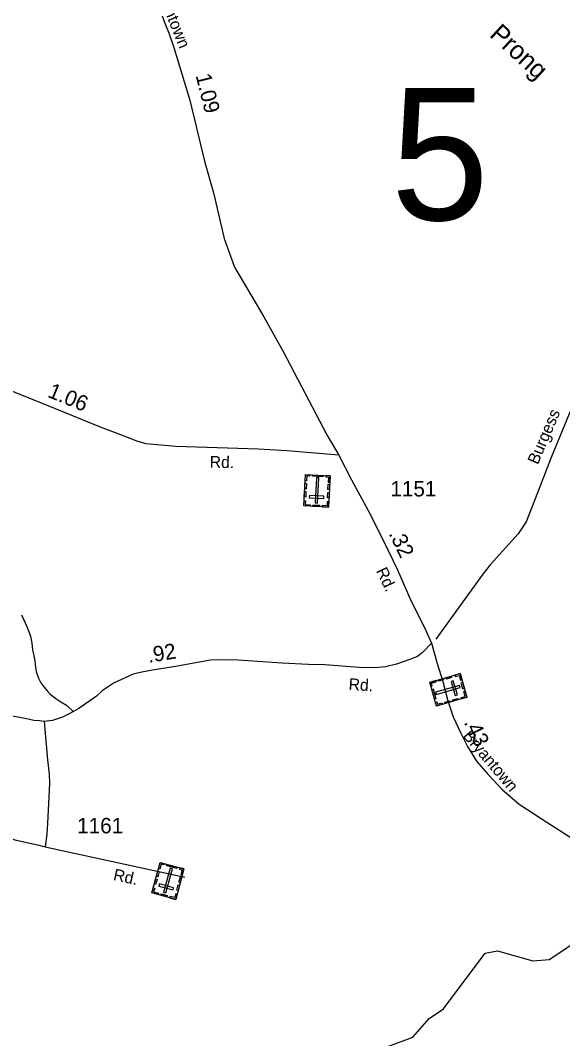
# Model space of a CAD drawing. Extents: x 2220236 to 2384410, y 720751 to 894131.
# Drawn here: x 2233278 to 2237659, y 768158 to 776386 of the extents above; entities that cross this region are included whole.
import ezdxf

# ---------------------------------------------------------------- set-up
doc = ezdxf.new("R2010")
doc.units = 0
doc.layers.add('Default', color=7, linetype='Continuous')

msp = doc.modelspace()

# ---------------------------------------------------------------- linework, layer by layer
at = {"layer": 'Default'}
for points in [[(2234423, 776423.9), (2234444.9, 776362.8), (2234479.6, 776277.1), (2234516.6, 776167.7), (2234646.7, 775740.6), (2234764.4, 775250), (2234838.5, 774992.6), (2234924.2, 774624.7), (2235008.7, 774391.4), (2235243.7, 773989.5), (2235402, 773710.9), (2235753.4, 773038.1), (2235849.5, 772873.6)], [(2238526.1, 774363.3), (2238321.3, 774306.3), (2238251.9, 774275.1), (2238213.8, 774257.8), (2238180.9, 774231.8), (2238154.9, 774200.5), (2238129.3, 774150.9), (2238030.1, 773926.5), (2237960.8, 773765.2), (2237874.1, 773591.8), (2237763.2, 773331.6), (2237567.3, 772854.7), (2237456.4, 772568.5), (2237365, 772332.9), (2237300.8, 772237.8), (2237073.4, 771985.8), (2237015.3, 771910.8), (2236633.8, 771386.9)], [(2235849.5, 772873.6), (2235431.8, 772906.6), (2235201.3, 772920.5), (2234534.6, 772942.2), (2234294.8, 772963.8), (2234227.2, 772984.6), (2234102.5, 773031.5), (2233925.7, 773099.1), (2233561.7, 773248.3), (2233020.9, 773465)], [(2235849.5, 772873.6), (2235952.3, 772673.9), (2236088.1, 772424.9), (2236208, 772186.1), (2236324, 771945.2), (2236431.9, 771698.1), (2236542.8, 771481), (2236600, 771354.4)], [(2233288.4, 771582.5), (2233331, 771487.1), (2233359.6, 771409.3), (2233372, 771353.5), (2233376.5, 771297.4), (2233384.8, 771265.4), (2233395.3, 771209.6), (2233399.6, 771157.8), (2233405.9, 771123.8), (2233424.4, 771071.9), (2233442.6, 771034.1), (2233466.9, 771000.4), (2233497.2, 770964.6), (2233519.3, 770942.7), (2233565.8, 770905.2), (2233603.8, 770879.4), (2233652, 770851.8), (2233707.3, 770799.4)], [(2236600, 771354.4), (2236527.2, 771278.1), (2236485.6, 771246.8), (2236416.3, 771219.1), (2236317.5, 771182.7), (2236226.7, 771161.2), (2236141.9, 771153.5), (2236014.1, 771157.4), (2235738.6, 771179.2), (2235606.9, 771181.8), (2235392.3, 771193.3), (2235234.3, 771203.6), (2235036.6, 771217.1), (2234898.6, 771217.9), (2234814.8, 771215.6), (2234532.2, 771166.4), (2234346.6, 771135.5), (2234259.2, 771118.8), (2234188.5, 771103.4), (2234035.1, 771033.7), (2233938.9, 770969.5), (2233893.7, 770924.8), (2233749.8, 770825.9), (2233672.6, 770782.1), (2233617.5, 770755.3), (2233537.4, 770730), (2233471.6, 770721.3), (2233431.7, 770724.8), (2233387.2, 770729.7), (2233315.6, 770743.9), (2233211.6, 770763)], [(2236600, 771354.4), (2236645.1, 771189.6), (2236690.2, 771043.9), (2236731.8, 770887.8), (2236773.3, 770759.5), (2236835.7, 770626), (2236889.3, 770518.4), (2236964.3, 770401), (2237057.2, 770291.8), (2237170.3, 770171.6), (2237307.2, 770051.9), (2237492.6, 769930.5), (2237674.6, 769816), (2237919.3, 769658.6)], [(2233471.6, 770721.3), (2233497.6, 770410.9), (2233509.7, 770294.7), (2233513.2, 770220.1), (2233497.9, 769899.1), (2233492.7, 769811), (2233477.5, 769706.9)], [(2231978.2, 770620.4), (2232099.5, 770513.5), (2232340.5, 770295.3), (2232534.5, 770145), (2232610.6, 770105.7), (2232922.1, 769904.5), (2233085.1, 769821.2), (2233234.1, 769765.7), (2233417.3, 769724.6), (2233477.5, 769706.9), (2234607, 769462.2)], [(2236247.9, 768095.1), (2236448.1, 768169.8), (2236579.9, 768321.2), (2236696, 768397.5), (2237033.1, 768849.8), (2237133, 768867.4), (2237417, 768786.2), (2237550, 768796.5), (2237724.1, 768914.3)]]:
    msp.add_lwpolyline(points, dxfattribs=at)
for points in [[(2235767, 772452.5), (2235568.2, 772462.3), (2235580.7, 772716.6), (2235779.6, 772706.8)], [(2235613.8, 772715), (2235613.3, 772703.5), (2235591.3, 772704.6), (2235589.3, 772664.2), (2235578.2, 772664.7), (2235580.7, 772716.6)], [(2235721.6, 772698.1), (2235636.9, 772702.3), (2235637.4, 772713.7), (2235722.2, 772709.5)], [(2235659.6, 772487.1), (2235678.2, 772486.2), (2235688.2, 772688.7), (2235669.6, 772689.6)], [(2235746.5, 772708.4), (2235746, 772696.9), (2235768, 772695.8), (2235766, 772655.4), (2235777.1, 772654.9), (2235779.6, 772706.7)], [(2235588.5, 772643.8), (2235586.4, 772600.6), (2235575, 772601.1), (2235577.2, 772644.4)], [(2235776.2, 772636.9), (2235774, 772593.7), (2235762.7, 772594.2), (2235764.8, 772637.5)], [(2235570.3, 772505.6), (2235581.6, 772505), (2235580, 772472.9), (2235620.5, 772470.9), (2235620, 772459.8), (2235568.1, 772462.3)], [(2235585.3, 772578), (2235583.1, 772534.7), (2235571.8, 772535.3), (2235573.9, 772578.6)], [(2235729.6, 772522.4), (2235730.6, 772541.1), (2235612.9, 772546.9), (2235612, 772528.2)], [(2235772.8, 772569.8), (2235770.7, 772526.5), (2235759.3, 772527.1), (2235761.5, 772570.3)], [(2235693.1, 772456.1), (2235641.3, 772458.7), (2235641.9, 772470.1), (2235693.6, 772467.5)], [(2235769.2, 772495.7), (2235757.8, 772496.3), (2235756.3, 772464.1), (2235715.7, 772466.1), (2235715.2, 772455), (2235767, 772452.5)], [(2236829.9, 771107.3), (2236884.8, 770916), (2236640.1, 770845.7), (2236585.1, 771037)], [(2236788.2, 771095.4), (2236791.4, 771084.5), (2236822.3, 771093.3), (2236833.5, 771054.4), (2236844.2, 771057.4), (2236829.9, 771107.3)], [(2236594.3, 771005.3), (2236605.3, 771008.4), (2236599.3, 771029.6), (2236638.1, 771040.7), (2236635, 771051.4), (2236585.2, 771037.1)], [(2236652.3, 771056.4), (2236694, 771068.3), (2236697.1, 771057.4), (2236655.5, 771045.4)], [(2236716.9, 771074.9), (2236758.6, 771086.9), (2236761.7, 771075.9), (2236720.1, 771064)], [(2236775.7, 771049.3), (2236757.8, 771044.2), (2236790.3, 770931), (2236808.2, 770936.1)], [(2236850.3, 771036.1), (2236864.6, 770986.3), (2236853.6, 770983.2), (2236839.3, 771033)], [(2236612, 770985), (2236635.4, 770903.4), (2236624.5, 770900.3), (2236601.1, 770981.8)], [(2236831.8, 770994.4), (2236826.6, 771012.4), (2236631.7, 770956.4), (2236636.9, 770938.5)], [(2236843.2, 770903.9), (2236840, 770914.8), (2236871, 770923.7), (2236859.8, 770962.7), (2236870.5, 770965.8), (2236884.8, 770915.9)], [(2236630.9, 770877.5), (2236642, 770880.7), (2236648, 770859.5), (2236686.9, 770870.7), (2236690, 770860), (2236640.1, 770845.7)], [(2236706.4, 770876.6), (2236748, 770888.5), (2236751.2, 770877.6), (2236709.5, 770865.6)], [(2236769.8, 770894.7), (2236811.4, 770906.7), (2236814.5, 770895.7), (2236772.9, 770883.8)], [(2234533.3, 769283.4), (2234341.1, 769335.2), (2234407.3, 769581.1), (2234599.6, 769529.3)], [(2234439.3, 769572.5), (2234436.3, 769561.4), (2234415.1, 769567.1), (2234404.6, 769528.1), (2234393.8, 769531), (2234407.3, 769581.1)], [(2234541.1, 769533.2), (2234459.2, 769555.2), (2234462.1, 769566.2), (2234544.1, 769544.2)], [(2234399.5, 769508.4), (2234388.2, 769466.5), (2234377.2, 769469.5), (2234388.5, 769511.3)], [(2234435.7, 769340.1), (2234453.7, 769335.2), (2234506.5, 769531), (2234488.4, 769535.9)], [(2234581.4, 769461.7), (2234570.1, 769419.9), (2234559.1, 769422.9), (2234570.4, 769464.7)], [(2234567.6, 769537.8), (2234564.6, 769526.7), (2234585.9, 769521), (2234575.3, 769482), (2234586.1, 769479.1), (2234599.6, 769529.2)], [(2234382.3, 769444.7), (2234371, 769402.9), (2234360.1, 769405.9), (2234371.3, 769447.7)], [(2234511.6, 769359.8), (2234516.5, 769377.8), (2234402.8, 769408.4), (2234397.9, 769390.4)], [(2234563.9, 769396.8), (2234552.6, 769355), (2234541.6, 769358), (2234552.9, 769399.8)], [(2234352.3, 769377.1), (2234363.2, 769374.2), (2234354.9, 769343.1), (2234394, 769332.5), (2234391.1, 769321.8), (2234341, 769335.3)], [(2234461.8, 769302.7), (2234411.7, 769316.2), (2234414.7, 769327.2), (2234464.7, 769313.7)], [(2234544.6, 769325.2), (2234533.6, 769328.2), (2234525.2, 769297.1), (2234486.1, 769307.7), (2234483.2, 769296.9), (2234533.3, 769283.4)]]:
    msp.add_lwpolyline(points, close=True, dxfattribs=at)

# ---------------------------------------------------------------- texts
for s, height, rotation, p in [('Bryantown', 95, 292.04417, (2234340.8, 776707.5)), ('Prong', 150, 317.428, (2237060.5, 776260.8)), ('1.09', 125, 284.05453, (2234693.3, 775941.1)), ('1.06', 125, 337.71687, (2233491.5, 773345.6)), ('Burgess', 95, 66.9004, (2237458.5, 772791)), ('Rd.', 95, 358.89204, (2234806.9, 772771.6)), ('.32', 125, 295.71242, (2236251.5, 772239.9)), ('Rd.', 95, 295.71242, (2236148.8, 771938.2)), ('.92', 125, 9.43017, (2234314.6, 771193.6)), ('Rd.', 95, 356.50133, (2235927.7, 770976)), ('.43', 125, 295.8104, (2236858.3, 770714.1)), ('Bryantown', 95, 310.37587, (2236847.5, 770601.6)), ('Rd.', 95, 347.77241, (2234023.1, 769440))]:
    msp.add_text(s, height=height, rotation=rotation, dxfattribs=at).set_placement(p)
for s, height, p in [('5', 1066.3, (2236270.4, 774772.4)), ('1151', 125, (2236267.3, 772539.1)), ('1161', 125, (2233736.8, 769816.8))]:
    msp.add_text(s, height=height, dxfattribs=at).set_placement(p)

doc.saveas('drawing.dxf')
